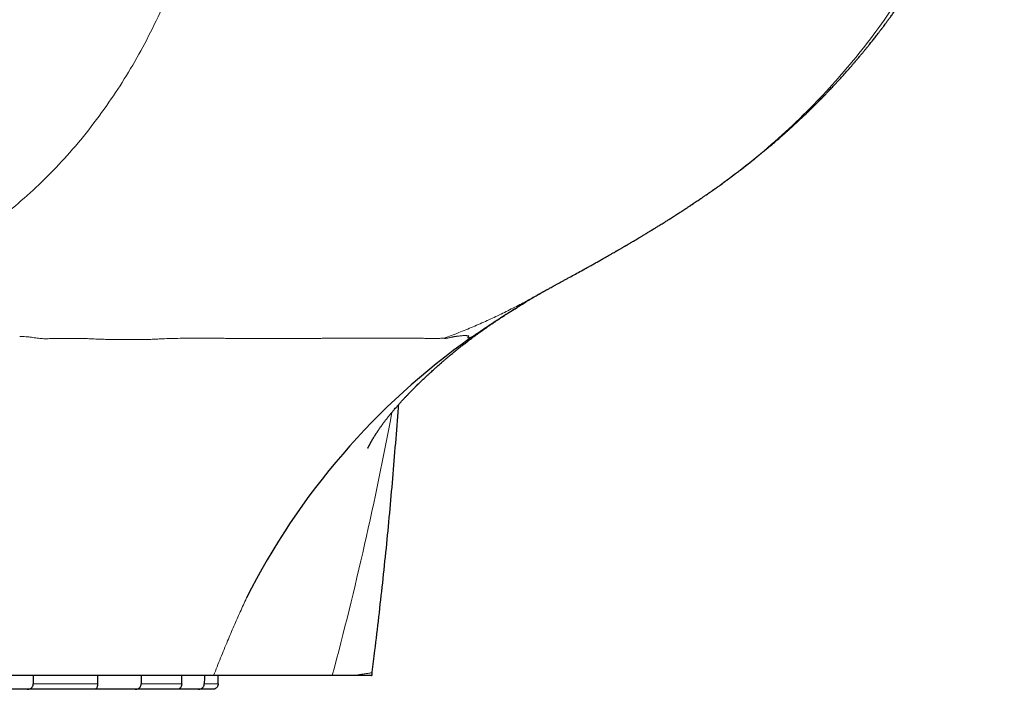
# Model space of a CAD drawing. Header units: millimetres. Extents: x 8 to 1185, y 12 to 953.
# Tile 5 of 468: x 268 to 304, y 635 to 659. Entities that reach past the tile are written whole.
import ezdxf

# ---------------------------------------------------------------- set-up
doc = ezdxf.new("R2010")
doc.units = ezdxf.units.MM

msp = doc.modelspace()

# ---------------------------------------------------------------- linework, layer by layer
at = {"color": 7, "linetype": 'Continuous', "lineweight": 30}
for p, q in [((286.836, 649.503), (286.868, 649.523)), ((284.489, 647.964), (284.489, 647.964)), ((275.258, 635.4), (275.264, 635.703)), ((268.344, 635.203), (266.274, 635.203)), ((270.785, 635.203), (268.344, 635.203)), ((272.249, 635.203), (270.785, 635.203)), ((273.783, 635.203), (272.249, 635.203)), ((274.541, 635.203), (273.782, 635.203)), ((275.064, 635.203), (274.541, 635.203))]:
    msp.add_line(p, q, dxfattribs=at)
at = {"color": 252, "linetype": 'Continuous', "lineweight": 0}
for p, q in [((268.561, 635.4), (270.896, 635.4)), ((272.473, 635.4), (273.941, 635.4)), ((274.758, 635.4), (275.258, 635.4))]:
    msp.add_line(p, q, dxfattribs=at)
at = {"color": 7, "linetype": 'Continuous', "lineweight": 30, "flags": 128}
for points in [[(268.563, 635.703), (268.563, 635.625), (268.561, 635.4)], [(270.896, 635.4), (270.901, 635.625), (270.902, 635.703)], [(272.477, 635.703), (272.476, 635.625), (272.473, 635.4)], [(273.941, 635.4), (273.946, 635.625), (273.947, 635.703)], [(274.762, 635.703), (274.761, 635.625), (274.758, 635.4)]]:
    msp.add_lwpolyline(points, dxfattribs=at)
at = {"color": 7, "linetype": 'Continuous', "lineweight": 30}
msp.add_arc((299.217, 626.985), 25.664, 125.2177, 153.304, dxfattribs=at)
at = {"color": 252, "linetype": 'Continuous', "lineweight": 0}
msp.add_arc((154.86, 668.941), 128.893, 345.05614, 349.40649, dxfattribs=at)
at = {"color": 7, "linetype": 'Continuous', "lineweight": 30}
for points, knots in [([(292.348, 652.729), (292.364, 652.74), (292.405, 652.766), (292.469, 652.809), (292.542, 652.858), (292.612, 652.905), (292.678, 652.949), (292.737, 652.988), (292.786, 653.022), (292.829, 653.051), (292.872, 653.08), (292.924, 653.116), (292.989, 653.161), (293.066, 653.215), (293.152, 653.274), (293.242, 653.338), (293.331, 653.401), (293.41, 653.457), (293.482, 653.509), (293.554, 653.562), (293.635, 653.62), (293.722, 653.684), (293.816, 653.754), (293.911, 653.825), (293.997, 653.889), (294.072, 653.946), (294.138, 653.996), (294.204, 654.047), (294.266, 654.095), (294.321, 654.137), (294.371, 654.176), (294.419, 654.214), (294.473, 654.256), (294.531, 654.302), (294.596, 654.354), (294.67, 654.413), (294.755, 654.481), (294.849, 654.557), (294.947, 654.637), (295.041, 654.716), (295.13, 654.789), (295.21, 654.856), (295.281, 654.917), (295.349, 654.975), (295.412, 655.029), (295.474, 655.083), (295.535, 655.136), (295.601, 655.193), (295.673, 655.256), (295.752, 655.326), (295.836, 655.401), (295.92, 655.477), (296.008, 655.557), (296.101, 655.641), (296.198, 655.732), (296.295, 655.823), (296.393, 655.914), (296.493, 656.009), (296.591, 656.104), (296.685, 656.195), (296.769, 656.278), (296.836, 656.344), (296.888, 656.395), (296.925, 656.433), (296.963, 656.471), (297.008, 656.516), (297.061, 656.57), (297.119, 656.628), (297.176, 656.686), (297.229, 656.742), (297.278, 656.792), (297.321, 656.836), (297.359, 656.876), (297.401, 656.92), (297.451, 656.973), (297.511, 657.036), (297.575, 657.105), (297.642, 657.177), (297.732, 657.275), (297.845, 657.398), (297.979, 657.547), (298.112, 657.697), (298.213, 657.813), (298.281, 657.893), (298.314, 657.931), (298.34, 657.961), (298.359, 657.984), (298.379, 658.007), (298.406, 658.039), (298.447, 658.087), (298.503, 658.153), (298.57, 658.235), (298.644, 658.324), (298.716, 658.412), (298.784, 658.495), (298.847, 658.573), (298.906, 658.647), (298.975, 658.734), (299.057, 658.839), (299.132, 658.936), (299.187, 659.006), (299.217, 659.046), (299.243, 659.08), (299.263, 659.106), (299.276, 659.123), (299.289, 659.14), (299.308, 659.165), (299.336, 659.203), (299.375, 659.254), (299.424, 659.32), (299.485, 659.402), (299.554, 659.496), (299.631, 659.602), (299.714, 659.717), (299.804, 659.843), (299.878, 659.949), (299.935, 660.031), (299.974, 660.088), (300.014, 660.146), (300.055, 660.206), (300.096, 660.266), (300.136, 660.324), (300.17, 660.376), (300.198, 660.418), (300.219, 660.449), (300.234, 660.472), (300.248, 660.492), (300.263, 660.516), (300.282, 660.544), (300.314, 660.592), (300.358, 660.66), (300.415, 660.748), (300.473, 660.838), (300.53, 660.927), (300.586, 661.016), (300.642, 661.105), (300.729, 661.245), (300.847, 661.439), (300.954, 661.62), (301.019, 661.732), (301.041, 661.77), (301.061, 661.804), (301.077, 661.832), (301.091, 661.855), (301.102, 661.876), (301.115, 661.898), (301.132, 661.927), (301.155, 661.968), (301.185, 662.021), (301.219, 662.082), (301.255, 662.147), (301.291, 662.212), (301.354, 662.327), (301.441, 662.487), (301.548, 662.688), (301.632, 662.852), (301.697, 662.979), (301.744, 663.072), (301.785, 663.154), (301.819, 663.224), (301.845, 663.277), (301.863, 663.315), (301.876, 663.341), (301.886, 663.361), (301.895, 663.381), (301.907, 663.405), (301.93, 663.452), (301.963, 663.523), (302.005, 663.611), (302.048, 663.703), (302.091, 663.795), (302.134, 663.89), (302.179, 663.99), (302.229, 664.1), (302.283, 664.223), (302.342, 664.358), (302.396, 664.484), (302.443, 664.597), (302.483, 664.692), (302.521, 664.785), (302.555, 664.869), (302.585, 664.941), (302.609, 665.002), (302.628, 665.049), (302.642, 665.087), (302.659, 665.13), (302.681, 665.186), (302.712, 665.266), (302.751, 665.365), (302.796, 665.485), (302.85, 665.628), (302.91, 665.794), (302.977, 665.981), (303.048, 666.184), (303.122, 666.402), (303.199, 666.636), (303.278, 666.884), (303.343, 667.095), (303.393, 667.261), (303.427, 667.374), (303.456, 667.476), (303.482, 667.565), (303.503, 667.639), (303.52, 667.7), (303.533, 667.747), (303.542, 667.779), (303.548, 667.8), (303.552, 667.817), (303.559, 667.842), (303.571, 667.883), (303.587, 667.944), (303.608, 668.022), (303.634, 668.118), (303.664, 668.232), (303.698, 668.364), (303.723, 668.462), (303.736, 668.516), (303.737, 668.52)], [0, 0, 0, 0, 0.003056, 0.007672, 0.012518, 0.01734, 0.021592, 0.025587, 0.028865, 0.031449, 0.034084, 0.037124, 0.041587, 0.046613, 0.052147, 0.058189, 0.064265, 0.069411, 0.073624, 0.078426, 0.083605, 0.089333, 0.095655, 0.10211, 0.108125, 0.112549, 0.116916, 0.121314, 0.125629, 0.129286, 0.132231, 0.135449, 0.139004, 0.142897, 0.14713, 0.152008, 0.157717, 0.164257, 0.170927, 0.177409, 0.183407, 0.188838, 0.193695, 0.198007, 0.202645, 0.206721, 0.21069, 0.215173, 0.220176, 0.225616, 0.231576, 0.237546, 0.243189, 0.249963, 0.256815, 0.263685, 0.27048, 0.277388, 0.284903, 0.291487, 0.297532, 0.303014, 0.305934, 0.308619, 0.311133, 0.314159, 0.318224, 0.32238, 0.3266, 0.330752, 0.334406, 0.337531, 0.340148, 0.342852, 0.346777, 0.351271, 0.356068, 0.361078, 0.366298, 0.37627, 0.386481, 0.396612, 0.40666, 0.409822, 0.412397, 0.414386, 0.41579, 0.416845, 0.419006, 0.422165, 0.426321, 0.432071, 0.438086, 0.443779, 0.44915, 0.454198, 0.458923, 0.463327, 0.470946, 0.478922, 0.481659, 0.484331, 0.486484, 0.488068, 0.489082, 0.489711, 0.491405, 0.493767, 0.496796, 0.501016, 0.506087, 0.511983, 0.518504, 0.5256, 0.533273, 0.541521, 0.544849, 0.548263, 0.551761, 0.555345, 0.559013, 0.562671, 0.565775, 0.568239, 0.570136, 0.571335, 0.572402, 0.573781, 0.575472, 0.577474, 0.582268, 0.587612, 0.592908, 0.598154, 0.603353, 0.608502, 0.613605, 0.627737, 0.642125, 0.644596, 0.646781, 0.64868, 0.650293, 0.651619, 0.652659, 0.653722, 0.655354, 0.657687, 0.660658, 0.664242, 0.667951, 0.671584, 0.675141, 0.687232, 0.69836, 0.708524, 0.714158, 0.71931, 0.723786, 0.727586, 0.73071, 0.732389, 0.733778, 0.734877, 0.735704, 0.736906, 0.738818, 0.743396, 0.748266, 0.753176, 0.758127, 0.763118, 0.768336, 0.774137, 0.780706, 0.787896, 0.795704, 0.800595, 0.805698, 0.810727, 0.815123, 0.818934, 0.822076, 0.824551, 0.82636, 0.827934, 0.831245, 0.835072, 0.840431, 0.846662, 0.85376, 0.862602, 0.872255, 0.882645, 0.893762, 0.905597, 0.918142, 0.931386, 0.937398, 0.943217, 0.948335, 0.952751, 0.956468, 0.959488, 0.961813, 0.963445, 0.964385, 0.964915, 0.965942, 0.968082, 0.971103, 0.975002, 0.979777, 0.985427, 0.991948, 0.999339, 1, 1, 1, 1]), ([(286.863, 649.52), (286.864, 649.52), (286.869, 649.523), (286.879, 649.529), (286.892, 649.536), (286.906, 649.544), (286.919, 649.551), (286.931, 649.558), (286.943, 649.565), (286.958, 649.573), (286.974, 649.582), (286.99, 649.591), (287.004, 649.599), (287.018, 649.607), (287.033, 649.615), (287.049, 649.624), (287.065, 649.633), (287.08, 649.641), (287.091, 649.648), (287.101, 649.653), (287.114, 649.66), (287.13, 649.669), (287.158, 649.684), (287.193, 649.704), (287.237, 649.728), (287.293, 649.758), (287.361, 649.796), (287.443, 649.841), (287.534, 649.891), (287.631, 649.944), (287.733, 650), (287.837, 650.057), (287.976, 650.133), (288.152, 650.23), (288.369, 650.349), (288.557, 650.453), (288.713, 650.54), (288.834, 650.607), (288.957, 650.676), (289.081, 650.746), (289.199, 650.813), (289.313, 650.877), (289.42, 650.938), (289.518, 650.994), (289.599, 651.041), (289.659, 651.075), (289.7, 651.099), (289.726, 651.114), (289.754, 651.13), (289.789, 651.151), (289.83, 651.174), (289.872, 651.198), (289.909, 651.22), (289.947, 651.242), (289.982, 651.263), (290.013, 651.281), (290.044, 651.299), (290.092, 651.327), (290.15, 651.361), (290.214, 651.399), (290.276, 651.436), (290.348, 651.478), (290.423, 651.523), (290.491, 651.564), (290.543, 651.595), (290.587, 651.621), (290.631, 651.648), (290.682, 651.679), (290.739, 651.713), (290.791, 651.744), (290.838, 651.773), (290.881, 651.799), (290.928, 651.828), (290.987, 651.864), (291.05, 651.903), (291.111, 651.94), (291.164, 651.973), (291.216, 652.005), (291.276, 652.042), (291.344, 652.084), (291.413, 652.128), (291.478, 652.168), (291.535, 652.204), (291.592, 652.24), (291.654, 652.279), (291.723, 652.323), (291.795, 652.369), (291.864, 652.413), (291.929, 652.455), (291.994, 652.496), (292.06, 652.539), (292.13, 652.585), (292.207, 652.635), (292.291, 652.689), (292.38, 652.748), (292.443, 652.79), (292.479, 652.814), (292.482, 652.816)], [0, 0, 0, 0, 0.002056, 0.011243, 0.021211, 0.029367, 0.036324, 0.042694, 0.049133, 0.055607, 0.062808, 0.070137, 0.076156, 0.081273, 0.086809, 0.092887, 0.099431, 0.104322, 0.107991, 0.111219, 0.114075, 0.120523, 0.127264, 0.135378, 0.144912, 0.155893, 0.169929, 0.185817, 0.203513, 0.221937, 0.240678, 0.259747, 0.279153, 0.315638, 0.35335, 0.39235, 0.412352, 0.432699, 0.453399, 0.474434, 0.494379, 0.512391, 0.531131, 0.547171, 0.560508, 0.571139, 0.576072, 0.580101, 0.583426, 0.588615, 0.596445, 0.601962, 0.607759, 0.613621, 0.619121, 0.623721, 0.627912, 0.633443, 0.645603, 0.654179, 0.662828, 0.673944, 0.686638, 0.696918, 0.70504, 0.710498, 0.716851, 0.725065, 0.733898, 0.742423, 0.749054, 0.755212, 0.761938, 0.770566, 0.781996, 0.790756, 0.798349, 0.805976, 0.814738, 0.82543, 0.836965, 0.846524, 0.854911, 0.863107, 0.872439, 0.883222, 0.89473, 0.905441, 0.914899, 0.924939, 0.934932, 0.945244, 0.957333, 0.970443, 0.983713, 0.99842, 1, 1, 1, 1]), ([(284.489, 647.964), (284.504, 647.974), (284.538, 648), (284.593, 648.04), (284.65, 648.082), (284.711, 648.126), (284.775, 648.172), (284.843, 648.22), (284.909, 648.267), (284.977, 648.314), (285.058, 648.371), (285.153, 648.437), (285.263, 648.511), (285.365, 648.58), (285.454, 648.639), (285.527, 648.687), (285.595, 648.732), (285.653, 648.77), (285.707, 648.805), (285.759, 648.839), (285.818, 648.876), (285.878, 648.915), (285.944, 648.957), (286.014, 649.001), (286.086, 649.046), (286.152, 649.087), (286.217, 649.128), (286.287, 649.172), (286.365, 649.219), (286.448, 649.27), (286.519, 649.313), (286.575, 649.347), (286.613, 649.37), (286.648, 649.391), (286.685, 649.414), (286.73, 649.441), (286.788, 649.475), (286.832, 649.502), (286.857, 649.516), (286.858, 649.517)], [0, 0, 0, 0, 0.019306, 0.046425, 0.07256, 0.095315, 0.1274, 0.157242, 0.185869, 0.214591, 0.245752, 0.291826, 0.339114, 0.388043, 0.422802, 0.454089, 0.481471, 0.508895, 0.527558, 0.549781, 0.575571, 0.601558, 0.625979, 0.658398, 0.688628, 0.715758, 0.740816, 0.769887, 0.802706, 0.836924, 0.872014, 0.890096, 0.905256, 0.917661, 0.931648, 0.94909, 0.970006, 0.998754, 1, 1, 1, 1]), ([(286.826, 649.499), (286.826, 649.499), (286.826, 649.498), (286.827, 649.499), (286.829, 649.5), (286.831, 649.502), (286.835, 649.504), (286.839, 649.506), (286.843, 649.508), (286.846, 649.51), (286.849, 649.512), (286.853, 649.514), (286.857, 649.517), (286.861, 649.518), (286.862, 649.519)], [0, 0, 0, 0, 0.0393674, 0.2020989, 0.2940008, 0.3917614, 0.5070105, 0.6305725, 0.6950178, 0.7526457, 0.8024722, 0.8573872, 0.938131, 1, 1, 1, 1]), ([(280.686, 643.952), (280.686, 643.951), (280.686, 643.951), (280.688, 643.957), (280.694, 643.969), (280.703, 643.987), (280.715, 644.011), (280.729, 644.039), (280.743, 644.066), (280.756, 644.091), (280.769, 644.115), (280.781, 644.137), (280.794, 644.16), (280.805, 644.18), (280.816, 644.2), (280.826, 644.218), (280.837, 644.236), (280.849, 644.257), (280.864, 644.283), (280.882, 644.312), (280.902, 644.345), (280.921, 644.376), (280.94, 644.406), (280.956, 644.432), (280.97, 644.454), (280.987, 644.48), (281.01, 644.516), (281.041, 644.563), (281.07, 644.606), (281.094, 644.641), (281.118, 644.676), (281.145, 644.714), (281.177, 644.758), (281.211, 644.805), (281.243, 644.849), (281.273, 644.889), (281.3, 644.924), (281.323, 644.954), (281.344, 644.982), (281.367, 645.012), (281.394, 645.046), (281.42, 645.079), (281.445, 645.11), (281.466, 645.136), (281.485, 645.16), (281.502, 645.181), (281.519, 645.201), (281.537, 645.223), (281.56, 645.25), (281.598, 645.296), (281.647, 645.354), (281.701, 645.417), (281.748, 645.47), (281.791, 645.519), (281.836, 645.569), (281.882, 645.62), (281.922, 645.664), (281.954, 645.699), (281.981, 645.728), (282.012, 645.761), (282.046, 645.798), (282.081, 645.834), (282.112, 645.867), (282.137, 645.893), (282.158, 645.915), (282.18, 645.938), (282.208, 645.966), (282.241, 646.001), (282.277, 646.038), (282.312, 646.073), (282.342, 646.103), (282.37, 646.131), (282.399, 646.16), (282.433, 646.194), (282.476, 646.237), (282.525, 646.285), (282.575, 646.334), (282.621, 646.378), (282.668, 646.423), (282.722, 646.474), (282.787, 646.536), (282.861, 646.605), (282.932, 646.671), (282.996, 646.73), (283.049, 646.778), (283.095, 646.819), (283.135, 646.855), (283.181, 646.897), (283.234, 646.944), (283.29, 646.993), (283.357, 647.051), (283.43, 647.115), (283.512, 647.184), (283.593, 647.253), (283.672, 647.319), (283.745, 647.38), (283.81, 647.433), (283.885, 647.494), (283.966, 647.56), (284.06, 647.635), (284.163, 647.715), (284.271, 647.798), (284.381, 647.882), (284.452, 647.935), (284.489, 647.962), (284.49, 647.963)], [0, 0, 0, 0, 0.005617, 0.018577, 0.032845, 0.048464, 0.065472, 0.083441, 0.098827, 0.112521, 0.124515, 0.134804, 0.143494, 0.151621, 0.157803, 0.163809, 0.16964, 0.175466, 0.182779, 0.19194, 0.200588, 0.209983, 0.218401, 0.225664, 0.231767, 0.236726, 0.247663, 0.259015, 0.266552, 0.275416, 0.285671, 0.296587, 0.307664, 0.318954, 0.328655, 0.33819, 0.346143, 0.352412, 0.357653, 0.364084, 0.371709, 0.379469, 0.385718, 0.391332, 0.396408, 0.40097, 0.405017, 0.409218, 0.414889, 0.422071, 0.437875, 0.450906, 0.461199, 0.470412, 0.479952, 0.49081, 0.50052, 0.505699, 0.51116, 0.517533, 0.524821, 0.532577, 0.538964, 0.54396, 0.547607, 0.551695, 0.557251, 0.564219, 0.571919, 0.57879, 0.584765, 0.58982, 0.595419, 0.602124, 0.609938, 0.621365, 0.630913, 0.639312, 0.648517, 0.658199, 0.670972, 0.686579, 0.700737, 0.712752, 0.724581, 0.731421, 0.73896, 0.747797, 0.758418, 0.769904, 0.780456, 0.797291, 0.812614, 0.827813, 0.844117, 0.856887, 0.869766, 0.881238, 0.899752, 0.916421, 0.935956, 0.959081, 0.979012, 0.999491, 1, 1, 1, 1]), ([(280.845, 635.824), (280.876, 636.085), (280.957, 636.752), (281.083, 637.832), (281.222, 639.068), (281.355, 640.321), (281.476, 641.583), (281.588, 642.852), (281.692, 644.129), (281.762, 645.023), (281.797, 645.491), (281.8, 645.529)], [0, 0, 0, 0, 0.08064, 0.206387, 0.333855, 0.463006, 0.593806, 0.723832, 0.855345, 0.988337, 1, 1, 1, 1]), ([(275.095, 635.703), (274.935, 635.703), (274.613, 635.703), (274.118, 635.703), (273.611, 635.703), (273.091, 635.703), (272.557, 635.703), (272.008, 635.703), (271.443, 635.703), (270.906, 635.703), (270.4, 635.703), (269.927, 635.703), (269.445, 635.703), (268.951, 635.703), (268.445, 635.703), (267.927, 635.703), (267.399, 635.703), (266.857, 635.703), (266.301, 635.703), (265.731, 635.703), (265.152, 635.703), (264.561, 635.703), (263.96, 635.703), (263.347, 635.703), (262.726, 635.703), (262.111, 635.703), (261.505, 635.703), (260.908, 635.703), (260.333, 635.703), (259.953, 635.703), (259.778, 635.703)], [0, 0, 0, 0, 0.042291, 0.084588, 0.126882, 0.169171, 0.211669, 0.254176, 0.296681, 0.339176, 0.372224, 0.405278, 0.438331, 0.471378, 0.504649, 0.537928, 0.571206, 0.604477, 0.638487, 0.672505, 0.706523, 0.740532, 0.774814, 0.809105, 0.843395, 0.877676, 0.909372, 0.941074, 0.972777, 1, 1, 1, 1]), ([(279.393, 635.703), (279.288, 635.703), (279.078, 635.703), (278.744, 635.703), (278.396, 635.703), (278.036, 635.703), (277.663, 635.703), (277.297, 635.703), (276.938, 635.703), (276.59, 635.703), (276.232, 635.703), (275.863, 635.703), (275.485, 635.703), (275.226, 635.703), (275.097, 635.703)], [0, 0, 0, 0, 0.091071, 0.182151, 0.273224, 0.364536, 0.455852, 0.547155, 0.622538, 0.697928, 0.773312, 0.848873, 0.924438, 1, 1, 1, 1]), ([(280.124, 635.703), (280.055, 635.703), (279.918, 635.703), (279.676, 635.703), (279.496, 635.703), (279.393, 635.703)], [0, 0, 0, 0, 0.299409, 0.598874, 1, 1, 1, 1]), ([(280.821, 635.703), (280.821, 635.703), (280.824, 635.703), (280.814, 635.703), (280.794, 635.703), (280.749, 635.703), (280.678, 635.703), (280.581, 635.703), (280.474, 635.703), (280.361, 635.703), (280.244, 635.703), (280.165, 635.703), (280.126, 635.703)], [0, 0, 0, 0, 0.012215, 0.075475, 0.138762, 0.201763, 0.334694, 0.46765, 0.600695, 0.733817, 0.866951, 1, 1, 1, 1]), ([(280.825, 635.7), (280.831, 635.728), (280.839, 635.769), (280.843, 635.811), (280.845, 635.824)], [0, 0, 0, 0, 0.68398, 1, 1, 1, 1]), ([(268.344, 635.203), (268.358, 635.204), (268.386, 635.205), (268.426, 635.216), (268.464, 635.233), (268.497, 635.257), (268.524, 635.285), (268.542, 635.315), (268.555, 635.348), (268.561, 635.376), (268.561, 635.394), (268.561, 635.4)], [0, 0, 0, 0, 0.126671, 0.25682, 0.383616, 0.515133, 0.626546, 0.742089, 0.840658, 0.942479, 1, 1, 1, 1]), ([(270.896, 635.4), (270.896, 635.39), (270.895, 635.369), (270.888, 635.329), (270.873, 635.282), (270.852, 635.246), (270.833, 635.225), (270.817, 635.213), (270.801, 635.205), (270.791, 635.204), (270.785, 635.203)], [0, 0, 0, 0, 0.092832, 0.18843, 0.376001, 0.568444, 0.671511, 0.776997, 0.887337, 1, 1, 1, 1]), ([(272.249, 635.203), (272.263, 635.204), (272.291, 635.205), (272.332, 635.216), (272.372, 635.233), (272.406, 635.257), (272.433, 635.285), (272.453, 635.315), (272.466, 635.348), (272.472, 635.376), (272.473, 635.394), (272.473, 635.4)], [0, 0, 0, 0, 0.126671, 0.25682, 0.383616, 0.515133, 0.626546, 0.742089, 0.840658, 0.942479, 1, 1, 1, 1]), ([(273.941, 635.4), (273.94, 635.39), (273.939, 635.369), (273.931, 635.329), (273.911, 635.282), (273.881, 635.246), (273.854, 635.225), (273.831, 635.213), (273.807, 635.205), (273.791, 635.204), (273.783, 635.203)], [0, 0, 0, 0, 0.092832, 0.18843, 0.376001, 0.568444, 0.671511, 0.776997, 0.887337, 1, 1, 1, 1]), ([(274.541, 635.203), (274.554, 635.204), (274.581, 635.205), (274.62, 635.216), (274.658, 635.233), (274.691, 635.257), (274.718, 635.285), (274.737, 635.315), (274.75, 635.348), (274.756, 635.376), (274.757, 635.394), (274.758, 635.4)], [0, 0, 0, 0, 0.126671, 0.25682, 0.383616, 0.515133, 0.626546, 0.742089, 0.840658, 0.942479, 1, 1, 1, 1]), ([(275.258, 635.4), (275.257, 635.39), (275.256, 635.369), (275.246, 635.329), (275.222, 635.282), (275.187, 635.246), (275.153, 635.225), (275.125, 635.213), (275.095, 635.205), (275.075, 635.204), (275.064, 635.203)], [0, 0, 0, 0, 0.092832, 0.18843, 0.376001, 0.568444, 0.671511, 0.776997, 0.887337, 1, 1, 1, 1])]:
    msp.add_open_spline(points, degree=3, knots=knots, dxfattribs=at)
at = {"color": 252, "linetype": 'Continuous', "lineweight": 0}
for points, knots in [([(275.56, 668.29), (275.501, 667.847), (275.383, 666.952), (275.143, 665.62), (274.816, 664.297), (274.433, 663.006), (274.005, 661.762), (273.536, 660.568), (273.022, 659.428), (272.466, 658.344), (271.868, 657.321), (271.205, 656.322), (270.483, 655.356), (269.699, 654.431), (268.877, 653.588), (268.033, 652.821), (267.19, 652.132), (266.371, 651.507), (265.593, 650.927), (264.856, 650.372), (264.394, 649.995), (264.168, 649.811)], [0, 0, 0, 0, 0.049494, 0.100135, 0.152114, 0.204434, 0.25668, 0.308859, 0.361032, 0.413221, 0.465393, 0.517465, 0.575481, 0.633148, 0.690534, 0.747256, 0.802668, 0.855059, 0.905277, 0.95357, 1, 1, 1, 1]), ([(292.479, 652.82), (292.526, 652.85), (292.94, 653.112), (293.707, 653.668), (294.777, 654.496), (295.825, 655.408), (296.811, 656.362), (297.732, 657.354), (298.585, 658.375), (299.392, 659.457), (300.152, 660.593), (300.857, 661.782), (301.495, 663.026), (302.063, 664.314), (302.559, 665.631), (302.996, 666.955), (303.239, 667.849), (303.359, 668.29)], [0, 0, 0, 0, 0.009454, 0.083879, 0.159148, 0.234748, 0.310705, 0.380087, 0.449623, 0.519181, 0.588649, 0.658102, 0.72778, 0.797473, 0.866567, 0.934116, 1, 1, 1, 1]), ([(286.863, 649.521), (286.737, 649.45), (286.451, 649.288), (286, 649.051), (285.507, 648.804), (285.005, 648.568), (284.493, 648.343), (283.973, 648.129), (283.622, 647.997), (283.445, 647.931)], [0, 0, 0, 0, 0.1125, 0.255322, 0.400328, 0.547407, 0.69645, 0.847349, 1, 1, 1, 1]), ([(284.417, 647.952), (284.575, 648.061), (284.895, 648.283), (285.38, 648.603), (285.876, 648.919), (286.363, 649.22), (286.683, 649.412), (286.836, 649.503)], [0, 0, 0, 0, 0.196617, 0.397156, 0.601797, 0.810699, 1, 1, 1, 1]), ([(268.071, 647.988), (268.145, 647.989), (268.271, 647.989), (268.468, 647.974), (268.645, 647.941), (268.844, 647.914), (269.053, 647.913), (269.207, 647.916), (269.318, 647.919), (269.395, 647.919), (269.501, 647.918), (269.622, 647.917), (269.736, 647.916), (269.836, 647.916), (269.931, 647.916), (270.013, 647.918), (270.082, 647.921), (270.135, 647.922), (270.188, 647.925), (270.25, 647.926), (270.337, 647.923), (270.462, 647.919), (270.63, 647.911), (270.817, 647.902), (271.004, 647.895), (271.165, 647.89), (271.317, 647.886), (271.47, 647.885), (271.622, 647.884), (271.764, 647.883), (271.893, 647.883), (272.022, 647.884), (272.149, 647.884), (272.277, 647.884), (272.404, 647.883), (272.515, 647.883), (272.614, 647.882), (272.727, 647.886), (272.834, 647.89), (272.932, 647.895), (273.002, 647.898), (273.079, 647.902), (273.158, 647.905), (273.321, 647.914), (273.564, 647.923), (273.895, 647.929), (274.187, 647.93), (274.444, 647.93), (274.661, 647.93), (274.887, 647.929), (275.124, 647.928), (275.356, 647.927), (275.555, 647.927), (275.917, 647.927), (276.415, 647.926), (277.062, 647.925), (277.661, 647.925), (278.238, 647.925), (278.655, 647.926), (278.928, 647.927), (279.066, 647.927), (279.203, 647.928), (279.338, 647.928), (279.472, 647.929), (279.743, 647.93), (280.141, 647.931), (280.643, 647.932), (281.009, 647.932), (281.26, 647.932), (281.408, 647.932), (281.553, 647.932), (281.694, 647.932), (281.83, 647.931), (281.962, 647.931), (282.15, 647.931), (282.382, 647.93), (282.641, 647.929), (282.838, 647.925), (283.002, 647.923), (283.146, 647.924), (283.299, 647.926), (283.395, 647.929), (283.445, 647.931)], [0, 0, 0, 0, 0.009584, 0.016521, 0.026988, 0.036561, 0.045483, 0.054502, 0.056843, 0.060002, 0.064835, 0.07099, 0.076074, 0.080206, 0.084275, 0.088735, 0.091057, 0.093369, 0.095672, 0.097996, 0.101609, 0.107528, 0.115272, 0.125071, 0.133897, 0.141391, 0.147542, 0.154966, 0.162559, 0.168532, 0.17451, 0.180417, 0.186277, 0.192177, 0.198119, 0.204103, 0.207786, 0.212167, 0.219465, 0.222365, 0.225556, 0.229039, 0.232816, 0.236292, 0.251215, 0.266395, 0.283399, 0.293604, 0.304392, 0.315769, 0.327744, 0.340321, 0.351532, 0.358473, 0.396668, 0.430803, 0.464953, 0.499101, 0.533227, 0.542159, 0.551088, 0.560013, 0.568934, 0.577851, 0.586763, 0.624085, 0.662165, 0.700978, 0.714209, 0.72752, 0.740911, 0.75438, 0.767927, 0.781552, 0.795256, 0.828452, 0.861816, 0.894866, 0.916339, 0.941083, 0.969004, 1, 1, 1, 1]), ([(283.445, 647.931), (283.452, 647.93), (283.464, 647.927), (283.486, 647.926), (283.51, 647.927), (283.535, 647.929), (283.566, 647.934), (283.604, 647.942), (283.649, 647.952), (283.697, 647.963), (283.743, 647.975), (283.781, 647.983), (283.808, 647.989), (283.825, 647.993), (283.835, 647.994), (283.844, 647.995), (283.853, 647.996), (283.862, 647.997), (283.869, 647.998), (283.876, 647.998), (283.885, 647.999), (283.893, 648), (283.901, 648), (283.91, 648.001), (283.92, 648.002), (283.934, 648.004), (283.949, 648.006), (283.967, 648.008), (283.996, 648.012), (284.035, 648.017), (284.078, 648.021), (284.118, 648.024), (284.156, 648.026), (284.19, 648.027), (284.223, 648.026), (284.254, 648.025), (284.283, 648.022), (284.304, 648.018), (284.331, 648.021), (284.336, 648.016), (284.335, 648.007), (284.328, 647.997), (284.32, 647.986), (284.312, 647.975), (284.304, 647.964), (284.299, 647.955), (284.3, 647.948), (284.307, 647.944), (284.322, 647.945), (284.338, 647.947), (284.352, 647.949), (284.364, 647.951), (284.375, 647.953), (284.382, 647.953), (284.391, 647.953), (284.401, 647.952), (284.409, 647.952), (284.415, 647.952), (284.417, 647.952)], [0, 0, 0, 0, 0.02264, 0.044006, 0.064122, 0.082751, 0.101609, 0.12362, 0.147252, 0.173531, 0.19819, 0.219307, 0.236922, 0.24719, 0.252492, 0.260155, 0.270758, 0.276472, 0.282776, 0.289667, 0.297145, 0.305209, 0.313855, 0.319696, 0.329876, 0.341763, 0.355351, 0.370631, 0.387263, 0.432297, 0.473895, 0.51553, 0.556837, 0.596776, 0.635212, 0.67795, 0.720363, 0.760894, 0.777789, 0.794877, 0.81175, 0.821666, 0.833732, 0.846869, 0.855434, 0.867106, 0.881058, 0.895456, 0.910049, 0.923576, 0.937283, 0.946616, 0.95498, 0.960064, 0.971051, 0.983689, 0.99283, 1, 1, 1, 1]), ([(284.417, 647.952), (284.416, 647.949), (284.415, 647.945), (284.422, 647.944), (284.438, 647.95), (284.471, 647.966), (284.477, 647.963), (284.487, 647.965), (284.49, 647.964), (284.489, 647.964), (284.489, 647.964)], [0, 0, 0, 0, 0.082407, 0.160079, 0.235039, 0.321717, 0.510635, 0.702036, 0.948308, 1, 1, 1, 1]), ([(275.095, 635.704), (275.18, 635.917), (275.346, 636.336), (275.591, 636.934), (275.828, 637.491), (276.056, 638.01), (276.212, 638.348), (276.289, 638.515)], [0, 0, 0, 0, 0.225383, 0.443373, 0.63458, 0.820103, 1, 1, 1, 1]), ([(280.125, 635.703), (280.189, 635.712), (280.303, 635.726), (280.455, 635.747), (280.582, 635.766), (280.705, 635.783), (280.785, 635.797), (280.827, 635.809), (280.847, 635.817), (280.844, 635.824), (280.844, 635.824)], [0, 0, 0, 0, 0.215354, 0.382202, 0.55021, 0.715368, 0.80532, 0.899615, 0.987224, 1, 1, 1, 1])]:
    msp.add_open_spline(points, degree=3, knots=knots, dxfattribs=at)

doc.saveas('drawing.dxf')
